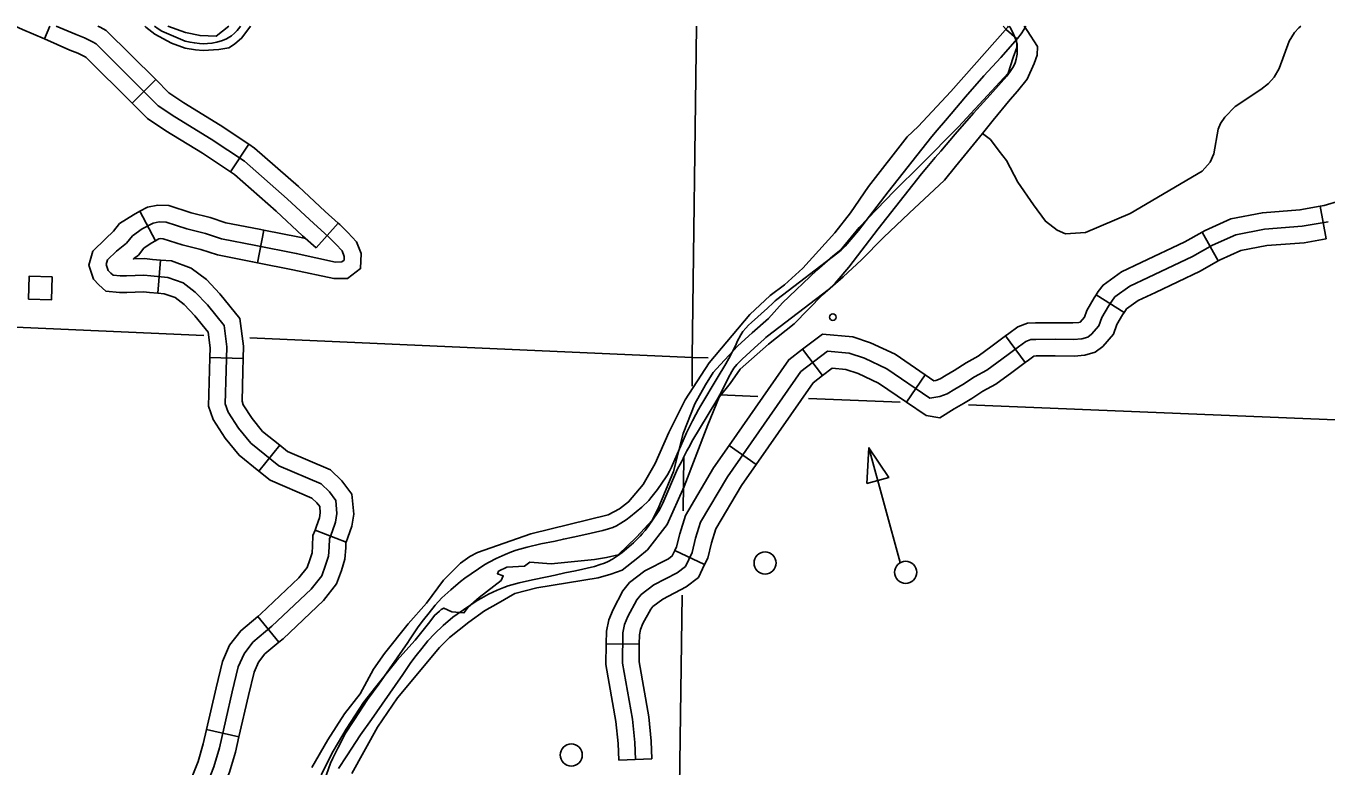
# Model space of a CAD drawing. Extents: x 653372 to 905732, y 627442 to 787275.
# Drawn here: x 827084 to 832954, y 708383 to 711727 of the extents above; entities that cross this region are included whole.
import ezdxf

# ---------------------------------------------------------------- set-up
doc = ezdxf.new("R2010")
doc.units = 0
for name, color, linetype in [('Level 2', 7, 'Continuous'), ('Level 32', 7, 'Continuous'), ('Level 35', 7, 'Continuous'), ('Level 5', 7, 'Continuous'), ('Level 56', 7, 'Continuous')]:
    doc.layers.add(name, color=color, linetype=linetype)

msp = doc.modelspace()

# ---------------------------------------------------------------- linework, layer by layer
at = {"layer": 'Level 2'}
for points in [[(827663.8, 711726.6), (827680.5, 711713.6), (827697, 711703.3), (827803.2, 711658.1), (827825.4, 711653.5), (827844.6, 711650), (827867.7, 711647.6), (827884.5, 711646.3), (827903, 711647), (827923.6, 711648.6), (827946.1, 711653.5), (827972.1, 711661.4), (827989.5, 711668.6), (828011.4, 711683)], [(828011.4, 711683), (828025.5, 711694.2), (828037.9, 711705.9), (828049.5, 711721.9), (828052.5, 711726.6)], [(831523.4, 711726.6), (831525.7, 711723), (831542, 711693.7), (831552.8, 711664.1), (831558.7, 711644.6), (831560, 711630.4), (831558.7, 711600.3), (831555.4, 711577.2), (831550.6, 711559.7), (831542.9, 711543.6), (831528.5, 711521.6), (831512, 711500.6), (831437.8, 711416.3), (831361.5, 711333.3), (831279.7, 711238.1), (831214.8, 711162.1), (831188.6, 711132.7), (831151.6, 711088.2), (831127.6, 711059.7), (830932.2, 710812), (830798.7, 710638.2), (830738.2, 710566.8), (830721.1, 710549.5), (830706.4, 710536.8), (830432.2, 710326.7), (830424.8, 710320.8), (830415, 710311.7), (830389.4, 710288.7), (830318.4, 710223.7), (830305.1, 710211.2), (830293.4, 710198.8), (830279.8, 710182.7), (830270.4, 710168.3), (830254.5, 710137.8), (830247.5, 710121.2), (830216.3, 710062.5), (830203.2, 710038), (830163.7, 709973.9), (830091.1, 709851), (830080.8, 709832.5), (830068, 709809.8), (830054.3, 709782), (830050.7, 709775.1), (830043.1, 709760)], [(831598.2, 711726.6), (831591.5, 711712.8), (831577, 711690.8), (831560.4, 711669.7), (831485.8, 711585.1), (831409, 711501.9), (831326.8, 711406.3), (831261.5, 711330.1), (831235.1, 711300.6), (831197.9, 711256), (831173.8, 711227.3), (830977.3, 710978.8), (830843, 710804.4), (830782.1, 710732.8), (830764.9, 710715.5), (830750.1, 710702.7), (830474.5, 710492), (830467, 710486.2), (830457.2, 710477), (830431.5, 710454), (830360, 710388.7), (830346.7, 710376.2), (830334.9, 710363.8), (830321.2, 710347.6), (830311.7, 710333.2), (830295.7, 710302.6), (830288.7, 710285.9), (830257.3, 710227), (830244.1, 710202.4), (830204.4, 710138), (830131.3, 710014.7), (830120.9, 709996.2), (830108, 709973.3), (830094.2, 709945.5), (830090.7, 709938.5), (830082.9, 709923.4)], [(830082.9, 709923.4), (830066.3, 709891.3), (829999.1, 709735.6), (829990.3, 709717.8), (829980.8, 709701.6), (829973.9, 709692.7), (829935.6, 709635.7), (829918, 709612.6), (829905.4, 709597.3), (829896, 709586.2), (829865.3, 709556), (829814.1, 709512.7), (829793.6, 709498), (829769.9, 709482.6), (829750.4, 709471.4), (829733.2, 709464.1), (829714.7, 709458.1)], [(830043.1, 709760), (830026.5, 709728), (829959.9, 709572.9), (829951.1, 709555.2), (829941.7, 709539), (829934.8, 709530.2), (829896.8, 709473.4), (829879.3, 709450.4), (829866.7, 709435.1), (829857.4, 709424), (829826.8, 709394), (829775.9, 709350.8), (829755.5, 709336.1), (829732, 709320.8), (829712.5, 709309.6), (829695.5, 709302.2), (829677, 709296.3)], [(829714.7, 709458.1), (829688.4, 709450.1), (829602.2, 709430.3), (829554, 709420.3), (829510.5, 709411), (829473.3, 709402.3), (829408.1, 709389.3), (829346.8, 709375.4), (829297.2, 709362), (829277, 709354.3), (829247.1, 709342.2), (829207.7, 709324.2), (829175.8, 709307), (829155.8, 709296.2), (829066.3, 709234.8), (829046.3, 709220.3), (829002.1, 709182.7), (828962, 709145.9), (828931.9, 709113.5), (828904.9, 709078.7), (828878.7, 709047.3), (828855.4, 709015.9), (828816.3, 708956.2), (828808, 708945.3), (828677.3, 708756.6), (828625.9, 708687.5), (828563.9, 708592.4), (828527.2, 708535.5), (828511.4, 708505.5), (828491.9, 708467.7), (828469.3, 708422.4), (828459.8, 708400.1), (828425, 708302.6)], [(829677, 709296.3), (829650.9, 709288.3), (829565, 709268.4), (829517, 709258.4), (829473.7, 709249.1), (829436.7, 709240.4), (829371.8, 709227.4), (829310.8, 709213.5), (829261.5, 709200), (829241.3, 709192.4), (829211.6, 709180.3), (829172.4, 709162.3), (829140.6, 709145.2), (829120.7, 709134.4), (829031.7, 709073.2), (829011.8, 709058.6), (828967.8, 709021.2), (828928, 708984.5), (828898, 708952.2), (828871.2, 708917.5), (828845.2, 708886.3), (828822, 708854.9), (828783.2, 708795.4), (828774.8, 708784.6), (828644.9, 708596.5), (828593.8, 708527.7), (828532.3, 708432.8), (828495.8, 708376.2)]]:
    msp.add_lwpolyline(points, dxfattribs=at)
at = {"layer": 'Level 32'}
for p, q in [((827167.1, 711668.3), (827192.4, 711726.6)), ((827563.8, 711378.3), (827669.8, 711484.5)), ((828007.1, 711068.2), (828090.2, 711193.1)), ((827598.8, 710890.4), (827668.7, 710757.7)), ((832953.8, 710766.2), (832927.8, 710913.3)), ((828158, 710805.6), (828128.9, 710658.5)), ((828393.8, 710725.3), (828494, 710836.9)), ((832467.6, 710666.7), (832394.5, 710796.9)), ((827679.2, 710521.1), (827691.8, 710670.6)), ((832042, 710433.6), (831915.7, 710513.4)), ((831594.9, 710207.6), (831506.4, 710327.9)), ((827914.5, 710231), (828064.4, 710226.5)), ((830680.7, 710149), (830590.1, 710267.7)), ((831059.5, 710029.3), (831143.6, 710152.8)), ((828135.9, 709717.9), (828230, 709834.7)), ((830381.4, 709748.4), (830258.9, 709833.8)), ((828389.5, 709452.3), (828529.4, 709398.2)), ((830148.3, 709296.3), (830013.1, 709359.7)), ((828130.4, 709061.6), (828226.5, 708946.4)), ((829853.1, 708937.1), (829703.8, 708939.2)), ((827899.6, 708552.7), (828045.7, 708518.9)), ((829910.3, 708419.7), (829761, 708414.3))]:
    msp.add_line(p, q, dxfattribs=at)
for points in [[(827034.8, 711726.6), (827068.1, 711711.3), (827167.1, 711668.3)], [(827538.6, 710746.5), (827564.6, 710779.2), (827609.4, 710811.2), (827658.2, 710836.9), (827685.5, 710842.4), (827716.8, 710841.5), (827809.9, 710811.5), (827894.9, 710790.1), (827967.2, 710766), (828121.9, 710736.3), (828304.1, 710700.2), (828482, 710661.7), (828510.2, 710661.9), (828520.9, 710670), (828521.4, 710686.7), (828511.7, 710712.1), (828482.9, 710742.8), (828448.9, 710776.6), (828383.8, 710835), (828264, 710947.3), (828070.6, 711116.1), (827921, 711215.5), (827756.1, 711316.7), (827681.3, 711367), (827401.5, 711646.1), (827385.1, 711654.9), (827348, 711672.7), (827310.6, 711687.6), (827221, 711726.6)], [(827409.1, 711726.6), (827419.1, 711721.7), (827446.7, 711706.9), (827669.8, 711484.5)], [(827167.1, 711668.3), (827281.8, 711618.3), (827317.9, 711604), (827351, 711588.1), (827356.3, 711585.2), (827563.8, 711378.3)], [(827669.8, 711484.5), (827729.2, 711425.2), (827796.6, 711379.8), (827961.4, 711278.7), (828090.2, 711193.1)], [(827563.8, 711378.3), (827633.5, 711308.8), (827715.5, 711253.6), (827880.6, 711152.3), (828007.1, 711068.2)], [(828090.2, 711193.1), (828116.3, 711175.8), (828314.3, 711002.9), (828434.5, 710890.3), (828494, 710836.9)], [(828007.1, 711068.2), (828025, 711056.3), (828213.7, 710891.6), (828333.1, 710779.7), (828393.8, 710725.3)], [(832927.8, 710913.3), (832945.5, 710916.5), (833016.9, 710937.9), (833067.1, 710968.4), (833121.7, 711010.7), (833174.6, 711035.3), (833233.3, 711059.2), (833318.7, 711063.6), (833416.5, 711051.7), (833428.3, 711051.9)], [(828158, 710805.6), (828136.3, 710809.9), (827986.2, 710838.7), (827916, 710862.2), (827830.6, 710883.6), (827729.7, 710916.1), (827679.3, 710917.6), (827632.9, 710908.4), (827598.8, 710890.4)], [(827598.8, 710890.4), (827569.9, 710875.2), (827506.6, 710835.5), (827479.4, 710801.5), (827443.2, 710766.8), (827385.8, 710711.3), (827368.7, 710648), (827389.4, 710584.4), (827413.7, 710558.6), (827444.8, 710529.6), (827507, 710524), (827538.9, 710524.2), (827614.4, 710526.9), (827641.2, 710524.3), (827679.2, 710521.1)], [(832394.5, 710796.9), (832408, 710804.5), (832524.3, 710856.6), (832666.7, 710884), (832836.1, 710897.1), (832927.8, 710913.3)], [(828494, 710836.9), (828500.5, 710831.1), (828536.7, 710795), (828576.5, 710752.6), (828596.8, 710699.4), (828594.8, 710631.7), (828535.5, 710587.1), (828474.3, 710586.7), (828288.9, 710626.7), (828128.9, 710658.5)], [(828346.5, 710767.8), (828319.3, 710773.6), (828158, 710805.6)], [(829779.1, 708987.6), (829787.2, 709025.3), (829802.2, 709061.8), (829842.2, 709136.5), (829861.8, 709160.9), (829918.9, 709204.2), (830024.9, 709259.6), (830061.5, 709287.2), (830091.5, 709351), (830107.6, 709415.1), (830130, 709487.9), (830251.8, 709693), (830583, 710168.3), (830702.5, 710259.6), (830801.5, 710250.4), (830870, 710228), (830970.6, 710180.3), (831165.7, 710047.4), (831210.7, 710055), (831243.3, 710066.6), (831277.9, 710087.2), (831314.4, 710109.4), (831366.4, 710142.9), (831422.9, 710173.5), (831490.6, 710223.6), (831565.7, 710278.8), (831598.6, 710303), (831621.2, 710311.3), (831643.7, 710312.4), (831731.4, 710312.9), (831813.7, 710312.2), (831851.6, 710315.4), (831877.8, 710322.7), (831895, 710335.5), (831928.6, 710374.1), (831942, 710411.3), (831971.4, 710461.7), (831986.4, 710485.4), (832000.4, 710503.9), (832068.1, 710553), (832151.5, 710591.7), (832350.6, 710686.6), (832441.6, 710737.8), (832546.9, 710784.9), (832676.7, 710809.9), (832845.5, 710823), (832962.8, 710843.7)], [(831915.7, 710513.4), (831925, 710528), (831947.6, 710557.8), (832030.1, 710617.7), (832119.7, 710659.3), (832316.2, 710752.9), (832394.5, 710796.9)], [(827984.2, 710022.4), (827987.8, 710171.4), (827991, 710278.2), (827978.4, 710375.7), (827903, 710468.1), (827848.3, 710526.1), (827793.2, 710567.5), (827725, 710592.5), (827648, 710599), (827616.7, 710602.1), (827537.3, 710599.2), (827510.1, 710599), (827477.1, 710602), (827466.6, 710611.8), (827455.5, 710623.6), (827446.9, 710650), (827452.8, 710671.8), (827492.6, 710710.3), (827538.6, 710746.5)], [(827668.7, 710757.7), (827648.9, 710747.3), (827616.7, 710724.2), (827591.8, 710693), (827569.5, 710675.4), (827619, 710677.2), (827654.7, 710673.7), (827691.8, 710670.6)], [(828128.9, 710658.5), (828107.5, 710662.7), (827948.2, 710693.3), (827873.9, 710718.1), (827789.3, 710739.3), (827704, 710766.8), (827691.8, 710767.2), (827683.6, 710765.5), (827668.7, 710757.7)], [(832467.6, 710666.7), (832475.3, 710671), (832569.6, 710713.2), (832686.6, 710735.8), (832854.9, 710748.8), (832953.8, 710766.2)], [(827691.8, 710670.6), (827741.4, 710666.4), (827829.4, 710634.1), (827898.5, 710582.3), (827959.4, 710517.5), (828050, 710406.5), (828066.1, 710281.9), (828064.4, 710226.5)], [(832042, 710433.6), (832047.9, 710442.9), (832053.2, 710449.9), (832106.1, 710488.3), (832183.2, 710524.1), (832385, 710620.3), (832467.6, 710666.7)], [(827679.2, 710521.1), (827708.7, 710518.6), (827757, 710500.9), (827798.2, 710470), (827846.6, 710418.6), (827906.7, 710344.9), (827915.8, 710274.5), (827914.5, 710231)], [(831506.4, 710327.9), (831521.5, 710339), (831563, 710369.4), (831606.1, 710385.3), (831641.6, 710387.1), (831731.5, 710387.6), (831810.8, 710386.9), (831838.3, 710389.2), (831844.2, 710390.9), (831863.1, 710412.6), (831874.1, 710443), (831907.6, 710500.4), (831915.7, 710513.4)], [(831594.9, 710207.6), (831609.9, 710218.6), (831634.2, 710236.5), (831636.4, 710237.3), (831645.8, 710237.7), (831731.3, 710238.2), (831816.5, 710237.5), (831864.9, 710241.6), (831911.2, 710254.5), (831946.1, 710280.4), (831994.1, 710335.7), (832009.9, 710379.5), (832035.2, 710422.9), (832042, 710433.6)], [(830590.1, 710267.7), (830680.4, 710336.6), (830816.8, 710324), (830897.7, 710297.5), (831007.9, 710245.3), (831143.6, 710152.8)], [(831143.6, 710152.8), (831182.8, 710126), (831191.8, 710127.5), (831211.4, 710134.6), (831239.4, 710151.2), (831274.8, 710172.7), (831328.4, 710207.2), (831382.7, 710236.7), (831446.3, 710283.7), (831506.4, 710327.9)], [(827914.5, 710231), (827912.8, 710173.4), (827908.9, 710010.5), (827929.8, 709951), (827983.5, 709867.3), (828046.3, 709790), (828135.9, 709717.9)], [(828064.4, 710226.5), (828062.7, 710169.4), (828059.5, 710034.3), (828065.5, 710017.2), (828105.2, 709955.4), (828152.7, 709896.9), (828230, 709834.7)], [(830258.9, 709833.8), (830528.4, 710220.5), (830590.1, 710267.7)], [(830680.7, 710149), (830724.7, 710182.5), (830786.3, 710176.8), (830842.2, 710158.5), (830933.4, 710115.3), (831059.5, 710029.3)], [(831059.5, 710029.3), (831148.5, 709968.7), (831209.9, 709959), (831275.2, 709998.7), (831316.4, 710023.2), (831354.1, 710046.1), (831404.5, 710078.6), (831463.1, 710110.4), (831534.9, 710163.5), (831594.9, 710207.6)], [(830381.4, 709748.4), (830637.6, 710116), (830680.7, 710149)], [(827874.9, 708237.6), (827932, 708384.1), (827957.2, 708468.9), (828015.8, 708722.5), (828042.8, 708834.7), (828068.8, 708894.2), (828108.3, 708945.5), (828194.9, 709017.7), (828371.8, 709185.3), (828420.2, 709246), (828437.2, 709294.1), (828450.1, 709334.5), (828453.3, 709375.3), (828454.4, 709412.1), (828467, 709444.8), (828481.9, 709488.4), (828488.4, 709526.4), (828482.9, 709586.2), (828454.1, 709624.4), (828417.5, 709660), (828226.2, 709741.5), (828099.5, 709843.5), (828044.4, 709911.4), (827997.7, 709984.1), (827984.2, 710022.4)], [(828230, 709834.7), (828265.1, 709806.4), (828459.8, 709723.5), (828510.5, 709674.2), (828555.6, 709614.3), (828564, 709523.4), (828554.8, 709469.8), (828537.5, 709419.2), (828529.4, 709398.2)], [(830013.1, 709359.7), (830020.8, 709376.3), (830035.7, 709435.2), (830061.3, 709518.3), (830189, 709733.5), (830258.9, 709833.8)], [(830148.3, 709296.3), (830162.1, 709325.8), (830179.6, 709395), (830198.8, 709457.4), (830314.7, 709652.6), (830381.4, 709748.4)], [(828135.9, 709717.9), (828187.2, 709676.6), (828375.2, 709596.5), (828397.6, 709574.7), (828410.2, 709558.1), (828412.8, 709529.4), (828408.9, 709507), (828396.5, 709470.4), (828389.5, 709452.3)], [(828389.5, 709452.3), (828379.8, 709427.2), (828378.3, 709379.3), (828376, 709349), (828366.1, 709318), (828353.7, 709282.9), (828316.4, 709236.2), (828145.1, 709073.8), (828130.4, 709061.6)], [(828529.4, 709398.2), (828528.9, 709397.1), (828528.2, 709371.2), (828524.2, 709320.1), (828508.3, 709270.2), (828486.8, 709209.2), (828427.2, 709134.5), (828244.8, 708961.6), (828226.5, 708946.4)], [(829703.8, 708939.2), (829704.6, 708996), (829715.6, 709047.5), (829734.6, 709093.7), (829779.7, 709177.9), (829809.4, 709214.9), (829878.8, 709267.5), (829984.9, 709322.9), (830001.8, 709335.7), (830013.1, 709359.7)], [(829853.1, 708937.1), (829853.7, 708979.2), (829858.8, 709003.1), (829869.8, 709029.9), (829904.8, 709095.1), (829914.3, 709107), (829959, 709140.9), (830064.9, 709196.2), (830121.3, 709238.7), (830148.3, 709296.3)], [(828130.4, 709061.6), (828053.9, 708997.8), (828003.8, 708932.7), (827971.4, 708858.7), (827942.8, 708739.7), (827899.6, 708552.7)], [(829835.6, 708417), (829832.8, 708493.9), (829821.9, 708599.1), (829777.2, 708850.9), (829779.1, 708987.6)], [(828226.5, 708946.4), (828162.7, 708893.2), (828133.9, 708855.7), (828114.1, 708810.7), (828088.8, 708705.3), (828045.7, 708518.9)], [(829761, 708414.3), (829758.3, 708488.7), (829747.9, 708588.7), (829702.5, 708844.8), (829703.8, 708939.2)], [(829910.3, 708419.7), (829907.4, 708499.2), (829895.9, 708609.5), (829852, 708857), (829853.1, 708937.1)], [(827899.6, 708552.7), (827884.6, 708488), (827861, 708408.4), (827803.3, 708260.3), (827776.1, 708151.1), (827782.4, 708023.3)], [(828045.7, 708518.9), (828029.7, 708449.7), (828003, 708359.7), (827946.5, 708214.8), (827927, 708136.4), (827932.2, 708030.6)]]:
    msp.add_lwpolyline(points, dxfattribs=at)
at = {"layer": 'Level 35'}
for points in [[(827620.3, 711726.6), (827625.9, 711721.5), (827666.2, 711689.4), (827740.7, 711649.4), (827803, 711626.3), (827849.7, 711618.9)], [(827724.1, 711726.6), (827804.5, 711696.9), (827870.6, 711683.4), (827942.7, 711681.3), (828000.3, 711726.6)], [(827849.7, 711618.9), (827884.1, 711616.1), (827954.4, 711621.1), (827999.3, 711628.2), (828025.1, 711644.3), (828059.4, 711672.9), (828097.6, 711726.6)], [(831591.7, 711726.6), (831604.8, 711706.4), (831651.2, 711634.2), (831650.1, 711595), (831636, 711558.1), (831604.1, 711486.3), (831560.4, 711433.1), (831528.2, 711394.9), (831451.6, 711302.3), (831403.2, 711242.2), (831281.5, 711092.7), (831231.3, 711030.8), (831072.3, 710882.4), (830955.4, 710772.4), (830856, 710671), (830773.1, 710594.5), (830681, 710513.1)], [(830846.7, 710817), (831004.3, 710981.4), (831125.2, 711102.3), (831294.1, 711270.9), (831519.1, 711513.7), (831541.7, 711583.9), (831558.1, 711629.1), (831557, 711670.1), (831511.5, 711710.1), (831495.6, 711726.6)], [(831519.7, 711726.6), (831516.5, 711722), (831260.5, 711430.8), (831112.7, 711273.8), (831063.2, 711227.2), (830888.3, 711001.8)], [(832840.6, 711726.6), (832830.5, 711718.2), (832811, 711696.8), (832787, 711658.6), (832741.6, 711535.1), (832719.5, 711495.8), (832694.8, 711467.6), (832660.1, 711439.6), (832543.3, 711363.1), (832497.1, 711315.5), (832477.3, 711286.1), (832467.6, 711260.4), (832447.5, 711150.2), (832431.5, 711112.7), (832394.4, 711070.9), (832069, 710880.6), (831868.2, 710794.5), (831778.3, 710789.1), (831740.7, 710805), (831687, 710845.5), (831632.5, 710920.4), (831562.4, 711022.2), (831511.4, 711119.5), (831478.3, 711162.1), (831438.9, 711214.1), (831403.2, 711242.2)], [(830888.3, 711001.8), (830806.7, 710883), (830735.9, 710793.8), (830592, 710633.7), (830508.7, 710558), (830444.2, 710509.8), (830352.5, 710424.3), (830168.8, 710206.2), (830059.7, 710039), (829986.2, 709891.9), (829925, 709752.3), (829871.1, 709657.7), (829804.7, 709579.4), (829763.8, 709548.6), (829712.9, 709521), (829362.9, 709435.3), (829122.1, 709350.2), (829088.6, 709333.2), (829046.6, 709303.3), (828969.2, 709226.5), (828893, 709121.5), (828810.2, 709028.7), (828703.1, 708895.5), (828653.9, 708824.8), (828593.5, 708713.3), (828522.7, 708622.2), (828447.2, 708506.1), (828375.4, 708380)], [(828416.2, 708346.9), (828471.7, 708453.7), (828529.3, 708554.1), (828608.8, 708673.9), (828657.8, 708736.8), (828758.9, 708863.4), (828841.3, 708955.9), (828908.2, 709038.1), (828928.2, 709066.9), (828950.5, 709085.5), (828958.4, 709092.9), (828971.4, 709100.2), (829006.7, 709082.6), (829061.6, 709078.5), (829080.2, 709103.5), (829130.1, 709148.2), (829229.5, 709224.6), (829239, 709244.8), (829212.5, 709254.6), (829217.9, 709265.9), (829255.5, 709284), (829335, 709289.4), (829358.5, 709306.7), (829455.5, 709300), (829650.5, 709318.8), (829705.8, 709328.8), (829758.5, 709340.1), (829840.1, 709419.7), (829911.4, 709497), (829938.5, 709550), (830007.3, 709716.9), (830051.8, 709888.4), (830104.3, 710021.3), (830152.8, 710107.9), (830186.4, 710163.3), (830218.1, 710198.2), (830298.1, 710283.9), (830362.9, 710342.4), (830436.6, 710407.4), (830499.8, 710477.9), (830655.5, 710625), (830727.2, 710687.5), (830762.5, 710716.3), (830846.7, 710817)], [(830681, 710513.1), (830551.8, 710382.4), (830436.9, 710290.3), (830308.3, 710178.8), (830264.3, 710114), (830213.9, 710051.4), (830163, 709927.5), (830055.4, 709648.9), (829978.6, 709477.1), (829889.6, 709363.2), (829846.4, 709326.1), (829775.7, 709271.8), (829725.3, 709252.8), (829667.3, 709236.5), (829391, 709191.8), (829291.8, 709165.3), (829215.8, 709121.5), (829154, 709087.4), (829083.4, 709037), (828997, 708966.6), (828951.9, 708921.5), (828761.5, 708695.5), (828670.7, 708562.4), (828554.9, 708352.9)]]:
    msp.add_lwpolyline(points, dxfattribs=at)
at = {"layer": 'Level 5'}
for points in [[(830111.9, 711726.6), (830092.5, 710230.9)], [(825440.7, 710438.8), (827887.9, 710329.4)], [(828094.3, 710320.2), (830092.5, 710230.9)], [(830092.5, 710230.9), (830091.7, 710101.4)], [(830164.7, 710229.2), (830092.5, 710230.9)], [(830216.3, 710062.5), (830389, 710055.5)], [(830617.7, 710046.2), (831031.4, 710029.3)], [(831339.8, 710016.8), (835168, 709860.9)], [(830054.3, 709782), (830051.1, 709538.7)], [(830046.2, 709158.2), (830029.5, 707863.9)]]:
    msp.add_lwpolyline(points, dxfattribs=at)
at = {"layer": 'Level 56'}
for points in [[(827094.9, 710493.4), (827098.1, 710597.5), (827202.4, 710594.3), (827199.3, 710490.3)], [(830881.3, 709662.9), (830979.3, 709689.6), (830890.3, 709823.3)]]:
    msp.add_lwpolyline(points, close=True, dxfattribs=at)
msp.add_lwpolyline([(831031.2, 709305.2), (830890.3, 709823.3)], dxfattribs=at)
for centre, radius in [((830727.3, 710413.1), 14.9), ((830421.2, 709303.6), 49.8), ((831055.9, 709261.4), 49.8), ((829546, 708437.2), 49.8)]:
    msp.add_circle(centre, radius, dxfattribs=at)

doc.saveas('drawing.dxf')
